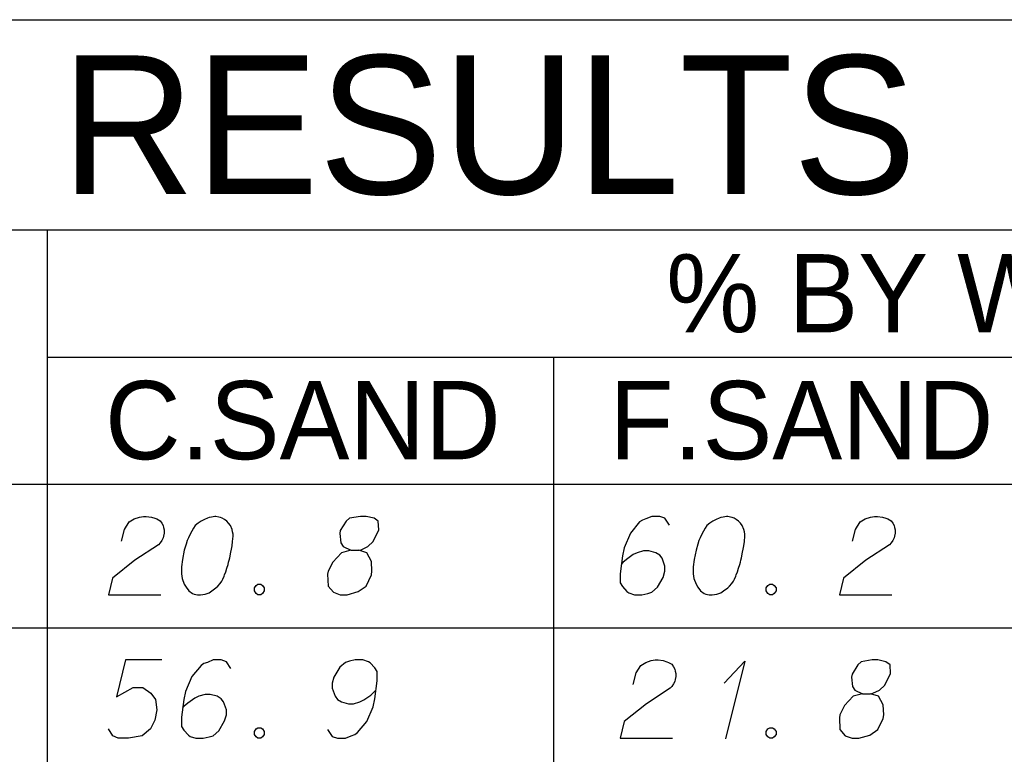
# Model space of a CAD drawing. Extents: x 2074207 to 2076812, y 516372 to 523312.
# Drawn here: x 2076524.4 to 2076584.7, y 520926.1 to 520971.2 of the extents above; entities that cross this region are included whole.
import ezdxf

# ---------------------------------------------------------------- set-up
doc = ezdxf.new("R2010")
doc.units = 0
for name, color, linetype in [('Prop DirtTable_ Soil Test Results - Outline (Major)', 7, 'Continuous'), ('Prop DirtTable_ Soil Test Results - Outline (Minor)', 7, 'Continuous'), ('Prop DirtTable_ Soil Test Results - Tx (Header - Large)', 7, 'Continuous'), ('Prop DirtTable_ Soil Test Results - Tx (Header - Small)', 7, 'Continuous'), ('Prop DirtTable_ Soil Test Results - Tx (Sample Data)', 7, 'Continuous')]:
    doc.layers.add(name, color=color, linetype=linetype)

msp = doc.modelspace()

# ---------------------------------------------------------------- linework, layer by layer
at = {"layer": 'Prop DirtTable_ Soil Test Results - Outline (Major)'}
for p, q in [((2076260.609, 520971.184), (2076811.903, 520971.184)), ((2076260.609, 520942.699), (2076811.903, 520942.699)), ((2076260.609, 520942.699), (2076811.903, 520942.699))]:
    msp.add_line(p, q, dxfattribs=at)
at = {"layer": 'Prop DirtTable_ Soil Test Results - Outline (Minor)'}
for p, q in [((2076260.609, 520958.299), (2076811.903, 520958.299)), ((2076526.074, 520958.299), (2076526.074, 520933.899)), ((2076526.074, 520950.499), (2076731.93, 520950.499)), ((2076557.094, 520950.499), (2076557.094, 520933.899)), ((2076260.609, 520933.899), (2076811.903, 520933.899)), ((2076260.609, 520933.899), (2076811.903, 520933.899)), ((2076526.074, 520933.899), (2076526.074, 520925.099)), ((2076557.094, 520933.899), (2076557.094, 520925.099))]:
    msp.add_line(p, q, dxfattribs=at)
at = {"layer": 'Prop DirtTable_ Soil Test Results - Tx (Sample Data)'}
for points in [[(2076530.633, 520939.218), (2076530.809, 520939.936), (2076531.092, 520940.39), (2076531.409, 520940.579), (2076531.727, 520940.692), (2076531.974, 520940.73), (2076532.15, 520940.73), (2076532.467, 520940.692), (2076532.679, 520940.617), (2076532.785, 520940.579), (2076532.997, 520940.465), (2076533.102, 520940.314), (2076533.173, 520940.163), (2076533.208, 520940.05), (2076533.243, 520939.899), (2076533.243, 520939.71), (2076533.208, 520939.521), (2076533.173, 520939.407), (2076533.102, 520939.256), (2076532.997, 520939.105), (2076532.891, 520938.991), (2076531.444, 520938.047), (2076530.069, 520936.95), (2076529.822, 520935.93), (2076533.032, 520935.93)], [(2076536.418, 520940.73), (2076536.348, 520940.73), (2076536.136, 520940.692), (2076535.995, 520940.654), (2076535.889, 520940.617), (2076535.713, 520940.541), (2076535.501, 520940.428), (2076535.325, 520940.314), (2076535.148, 520940.163), (2076535.043, 520940.012), (2076534.937, 520939.823), (2076534.831, 520939.634), (2076534.725, 520939.407), (2076534.655, 520939.256), (2076534.584, 520939.029), (2076534.478, 520938.651), (2076534.372, 520938.084), (2076534.302, 520937.631), (2076534.302, 520937.215), (2076534.337, 520936.913), (2076534.478, 520936.573), (2076534.584, 520936.384), (2076534.76, 520936.157), (2076534.972, 520936.006), (2076535.078, 520935.968), (2076535.289, 520935.93), (2076535.466, 520935.93), (2076535.748, 520935.968), (2076535.995, 520936.043), (2076536.171, 520936.157), (2076536.418, 520936.346), (2076536.524, 520936.459), (2076536.665, 520936.61), (2076536.771, 520936.762), (2076536.842, 520936.875), (2076536.912, 520937.064), (2076536.947, 520937.139), (2076537.018, 520937.328), (2076537.089, 520937.555), (2076537.159, 520937.782), (2076537.194, 520937.933), (2076537.23, 520938.047), (2076537.265, 520938.198), (2076537.335, 520938.538), (2076537.371, 520938.727), (2076537.406, 520938.916), (2076537.441, 520939.18), (2076537.477, 520939.521), (2076537.477, 520939.634), (2076537.441, 520939.785), (2076537.406, 520939.936), (2076537.3, 520940.163), (2076537.194, 520940.314), (2076537.089, 520940.428), (2076536.947, 520940.541), (2076536.806, 520940.617), (2076536.7, 520940.654), (2076536.595, 520940.692), (2076536.418, 520940.73)], [(2076544.673, 520938.651), (2076545.167, 520938.651), (2076545.308, 520938.689), (2076545.731, 520938.878), (2076546.049, 520939.18), (2076546.401, 520939.899), (2076546.366, 520940.428), (2076546.119, 520940.617), (2076545.625, 520940.73), (2076545.272, 520940.73), (2076544.602, 520940.617), (2076544.391, 520940.428), (2076544.038, 520939.861), (2076544.003, 520939.672), (2076544.073, 520939.105), (2076544.214, 520938.878), (2076544.673, 520938.651), (2076544.108, 520938.5), (2076543.579, 520937.933), (2076543.297, 520937.366), (2076543.262, 520937.177), (2076543.297, 520936.459), (2076543.615, 520936.081), (2076544.038, 520935.93), (2076544.461, 520935.93), (2076545.131, 520936.119), (2076545.625, 520936.459), (2076545.943, 520937.139), (2076545.978, 520937.366), (2076545.943, 520937.971), (2076545.66, 520938.5), (2076545.167, 520938.651)], [(2076564.215, 520940.201), (2076563.933, 520940.617), (2076563.616, 520940.73), (2076563.122, 520940.73), (2076562.769, 520940.579), (2076562.558, 520940.503), (2076562.381, 520940.39), (2076561.817, 520939.71), (2076561.429, 520938.802), (2076561.323, 520938.311), (2076561.182, 520937.215), (2076561.182, 520936.648), (2076561.323, 520936.421), (2076561.605, 520936.119), (2076561.711, 520936.043), (2076562.064, 520935.93), (2076562.522, 520935.93), (2076562.875, 520936.006), (2076563.122, 520936.081), (2076563.475, 520936.384), (2076563.827, 520936.988), (2076563.933, 520937.366), (2076563.933, 520937.669), (2076563.757, 520938.16), (2076563.616, 520938.349), (2076563.369, 520938.5), (2076562.946, 520938.613), (2076562.628, 520938.613), (2076562.24, 520938.5), (2076561.993, 520938.387), (2076561.57, 520938.084), (2076561.358, 520937.895), (2076561.252, 520937.782)], [(2076567.778, 520940.73), (2076567.708, 520940.73), (2076567.496, 520940.692), (2076567.355, 520940.654), (2076567.249, 520940.617), (2076567.073, 520940.541), (2076566.861, 520940.428), (2076566.685, 520940.314), (2076566.508, 520940.163), (2076566.403, 520940.012), (2076566.297, 520939.823), (2076566.191, 520939.634), (2076566.085, 520939.407), (2076566.015, 520939.256), (2076565.944, 520939.029), (2076565.838, 520938.651), (2076565.732, 520938.084), (2076565.662, 520937.631), (2076565.662, 520937.215), (2076565.697, 520936.913), (2076565.838, 520936.573), (2076565.944, 520936.384), (2076566.12, 520936.157), (2076566.332, 520936.006), (2076566.438, 520935.968), (2076566.649, 520935.93), (2076566.826, 520935.93), (2076567.108, 520935.968), (2076567.355, 520936.043), (2076567.531, 520936.157), (2076567.778, 520936.346), (2076567.884, 520936.459), (2076568.025, 520936.61), (2076568.131, 520936.762), (2076568.202, 520936.875), (2076568.272, 520937.064), (2076568.307, 520937.139), (2076568.378, 520937.328), (2076568.449, 520937.555), (2076568.519, 520937.782), (2076568.554, 520937.933), (2076568.59, 520938.047), (2076568.625, 520938.198), (2076568.695, 520938.538), (2076568.731, 520938.727), (2076568.766, 520938.916), (2076568.801, 520939.18), (2076568.837, 520939.521), (2076568.837, 520939.634), (2076568.801, 520939.785), (2076568.766, 520939.936), (2076568.66, 520940.163), (2076568.554, 520940.314), (2076568.449, 520940.428), (2076568.307, 520940.541), (2076568.166, 520940.617), (2076568.06, 520940.654), (2076567.955, 520940.692), (2076567.778, 520940.73)], [(2076575.433, 520939.218), (2076575.609, 520939.936), (2076575.892, 520940.39), (2076576.209, 520940.579), (2076576.527, 520940.692), (2076576.774, 520940.73), (2076576.95, 520940.73), (2076577.267, 520940.692), (2076577.479, 520940.617), (2076577.585, 520940.579), (2076577.797, 520940.465), (2076577.902, 520940.314), (2076577.973, 520940.163), (2076578.008, 520940.05), (2076578.043, 520939.899), (2076578.043, 520939.71), (2076578.008, 520939.521), (2076577.973, 520939.407), (2076577.902, 520939.256), (2076577.797, 520939.105), (2076577.691, 520938.991), (2076576.244, 520938.047), (2076574.869, 520936.95), (2076574.622, 520935.93), (2076577.832, 520935.93)], [(2076538.993, 520936.573), (2076539.17, 520936.573), (2076539.276, 520936.497), (2076539.381, 520936.346), (2076539.381, 520936.157), (2076539.276, 520936.006), (2076539.17, 520935.93), (2076538.993, 520935.93), (2076538.888, 520936.006), (2076538.782, 520936.157), (2076538.782, 520936.346), (2076538.888, 520936.497), (2076538.993, 520936.573)], [(2076570.353, 520936.573), (2076570.53, 520936.573), (2076570.636, 520936.497), (2076570.741, 520936.346), (2076570.741, 520936.157), (2076570.636, 520936.006), (2076570.53, 520935.93), (2076570.353, 520935.93), (2076570.248, 520936.006), (2076570.142, 520936.157), (2076570.142, 520936.346), (2076570.248, 520936.497), (2076570.353, 520936.573)], [(2076533.102, 520931.93), (2076530.88, 520931.93), (2076530.316, 520929.662), (2076531.339, 520930.229), (2076531.938, 520930.229), (2076532.432, 520929.889), (2076532.714, 520929.511), (2076532.785, 520928.869), (2076532.679, 520928.226), (2076532.397, 520927.697), (2076531.903, 520927.281), (2076531.056, 520927.13), (2076530.421, 520927.13), (2076530.104, 520927.281), (2076529.822, 520927.697)], [(2076537.335, 520931.401), (2076537.053, 520931.817), (2076536.736, 520931.93), (2076536.242, 520931.93), (2076535.889, 520931.779), (2076535.678, 520931.703), (2076535.501, 520931.59), (2076534.937, 520930.91), (2076534.549, 520930.002), (2076534.443, 520929.511), (2076534.302, 520928.415), (2076534.302, 520927.848), (2076534.443, 520927.621), (2076534.725, 520927.319), (2076534.831, 520927.243), (2076535.184, 520927.13), (2076535.642, 520927.13), (2076535.995, 520927.206), (2076536.242, 520927.281), (2076536.595, 520927.584), (2076536.947, 520928.188), (2076537.053, 520928.566), (2076537.053, 520928.869), (2076536.877, 520929.36), (2076536.736, 520929.549), (2076536.489, 520929.7), (2076536.066, 520929.813), (2076535.748, 520929.813), (2076535.36, 520929.7), (2076535.113, 520929.587), (2076534.69, 520929.284), (2076534.478, 520929.095), (2076534.372, 520928.982)], [(2076543.262, 520927.659), (2076543.544, 520927.243), (2076543.861, 520927.13), (2076544.355, 520927.13), (2076544.708, 520927.281), (2076544.92, 520927.357), (2076545.096, 520927.47), (2076545.66, 520928.15), (2076546.049, 520929.058), (2076546.154, 520929.549), (2076546.295, 520930.645), (2076546.295, 520931.212), (2076546.154, 520931.439), (2076545.872, 520931.741), (2076545.766, 520931.817), (2076545.414, 520931.93), (2076544.955, 520931.93), (2076544.602, 520931.854), (2076544.355, 520931.779), (2076544.003, 520931.476), (2076543.65, 520930.872), (2076543.544, 520930.494), (2076543.544, 520930.191), (2076543.72, 520929.7), (2076543.861, 520929.511), (2076544.108, 520929.36), (2076544.532, 520929.247), (2076544.849, 520929.247), (2076545.237, 520929.36), (2076545.484, 520929.473), (2076545.907, 520929.776), (2076546.119, 520929.965), (2076546.225, 520930.078)], [(2076561.993, 520930.418), (2076562.169, 520931.136), (2076562.452, 520931.59), (2076562.769, 520931.779), (2076563.087, 520931.892), (2076563.334, 520931.93), (2076563.51, 520931.93), (2076563.827, 520931.892), (2076564.039, 520931.817), (2076564.145, 520931.779), (2076564.357, 520931.665), (2076564.462, 520931.514), (2076564.533, 520931.363), (2076564.568, 520931.25), (2076564.603, 520931.099), (2076564.603, 520930.91), (2076564.568, 520930.721), (2076564.533, 520930.607), (2076564.462, 520930.456), (2076564.357, 520930.305), (2076564.251, 520930.191), (2076562.804, 520929.247), (2076561.429, 520928.15), (2076561.182, 520927.13), (2076564.392, 520927.13)], [(2076567.567, 520930.494), (2076568.837, 520931.854), (2076567.637, 520927.092)], [(2076576.033, 520929.851), (2076576.527, 520929.851), (2076576.668, 520929.889), (2076577.091, 520930.078), (2076577.409, 520930.38), (2076577.761, 520931.099), (2076577.726, 520931.628), (2076577.479, 520931.817), (2076576.985, 520931.93), (2076576.632, 520931.93), (2076575.962, 520931.817), (2076575.751, 520931.628), (2076575.398, 520931.061), (2076575.363, 520930.872), (2076575.433, 520930.305), (2076575.574, 520930.078), (2076576.033, 520929.851), (2076575.468, 520929.7), (2076574.939, 520929.133), (2076574.657, 520928.566), (2076574.622, 520928.377), (2076574.657, 520927.659), (2076574.975, 520927.281), (2076575.398, 520927.13), (2076575.821, 520927.13), (2076576.491, 520927.319), (2076576.985, 520927.659), (2076577.303, 520928.339), (2076577.338, 520928.566), (2076577.303, 520929.171), (2076577.02, 520929.7), (2076576.527, 520929.851)], [(2076538.993, 520927.773), (2076539.17, 520927.773), (2076539.276, 520927.697), (2076539.381, 520927.546), (2076539.381, 520927.357), (2076539.276, 520927.206), (2076539.17, 520927.13), (2076538.993, 520927.13), (2076538.888, 520927.206), (2076538.782, 520927.357), (2076538.782, 520927.546), (2076538.888, 520927.697), (2076538.993, 520927.773)], [(2076570.353, 520927.773), (2076570.53, 520927.773), (2076570.636, 520927.697), (2076570.741, 520927.546), (2076570.741, 520927.357), (2076570.636, 520927.206), (2076570.53, 520927.13), (2076570.353, 520927.13), (2076570.248, 520927.206), (2076570.142, 520927.357), (2076570.142, 520927.546), (2076570.248, 520927.697), (2076570.353, 520927.773)]]:
    msp.add_lwpolyline(points, dxfattribs=at)

# ---------------------------------------------------------------- texts
at = {"layer": 'Prop DirtTable_ Soil Test Results - Tx (Header - Large)'}
msp.add_text('SOIL TEST RESULTS', height=8.50001, dxfattribs=at).set_placement((2076465.656, 520960.492))
at = {"layer": 'Prop DirtTable_ Soil Test Results - Tx (Header - Small)'}
for s, height, p in [('% BY WEIGHT', 4.79998, (2076564.009, 520952.009)), ('C.SAND', 4.8, (2076529.618, 520944.234)), ('F.SAND', 4.8, (2076560.529, 520944.234))]:
    msp.add_text(s, height=height, dxfattribs=at).set_placement(p)

doc.saveas('drawing.dxf')
